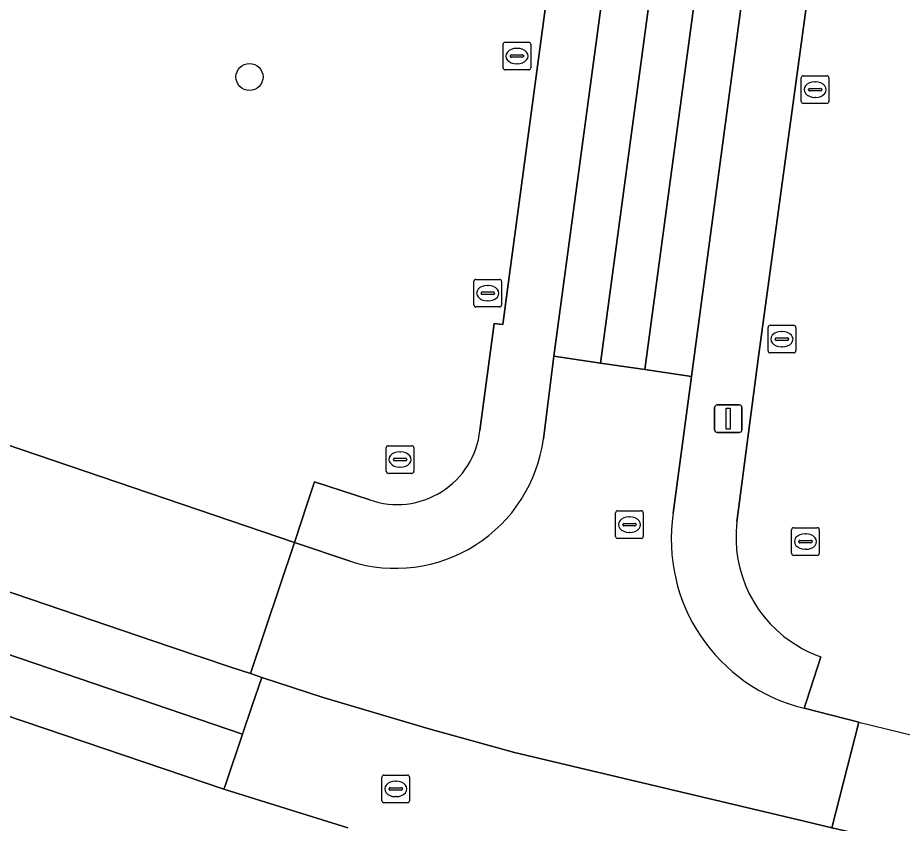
# Model space of a CAD drawing. Extents: x 161258 to 161838, y 380833 to 381727.
# Drawn here: x 161379.43 to 161411.42, y 381667.49 to 381696.63 of the extents above; entities that cross this region are included whole.
import ezdxf

# ---------------------------------------------------------------- set-up
doc = ezdxf.new("R2010")
doc.units = 0
for name, color, linetype in [('IMGEO_Berm_groen', 7, 'Continuous'), ('IMGEO_Boom', 7, 'Continuous'), ('IMGEO_Brandkraan', 7, 'Continuous'), ('IMGEO_Groenvoorziening', 7, 'Continuous'), ('IMGEO_Kolk', 7, 'Continuous'), ('IMGEO_Lichtmast', 7, 'Continuous'), ('IMGEO_Parkeervlak_halfverhard', 7, 'Continuous'), ('IMGEO_Rijbaan_lokaal_gesloten', 7, 'Continuous'), ('IMGEO_Rijbaan_lokaal_open', 7, 'Continuous'), ('IMGEO_Rioolput', 7, 'Continuous'), ('IMGEO_Voetpad_open', 7, 'Continuous')]:
    doc.layers.add(name, color=color, linetype=linetype)

msp = doc.modelspace()

# ---------------------------------------------------------------- linework, layer by layer
at = {"layer": 'IMGEO_Berm_groen'}
for points in [[(161302.011, 381707.375), (161306.736, 381705.782), (161314.334, 381703.238), (161374.865, 381682.606), (161389.444, 381677.652), (161389.915, 381679.08), (161390.167, 381679.844), (161391.65, 381679.357), (161392.163, 381679.188)], [(161412.782, 381706.187), (161411.419, 381706.368), (161410.176, 381697.093), (161407.987, 381697.364), (161406.223, 381684.377), (161405.44, 381678.388)], [(161396.148, 381681.7), (161396.667, 381685.571), (161396.979, 381685.53), (161397.187, 381687.078), (161399.097, 381701.337)], [(161408.479, 381673.512), (161407.973, 381671.943), (161407.873, 381671.648), (161409.853, 381671.143)]]:
    msp.add_lwpolyline(points, dxfattribs=at)
for centre, radius, start, end in [((161393.159, 381682.025), 3.006, 250.6516, 353.8001), ((161409.98, 381677.833), 4.574, 173.0247, 240.0851), ((161410.022, 381677.925), 4.675, 240.2063, 250.7288), ((161504.204, 382061.363), 401.465, 256.40739, 258.72554)]:
    msp.add_arc(centre, radius, start, end, dxfattribs=at)
at = {"layer": 'IMGEO_Boom'}
msp.add_circle((161387.816, 381694.487), 0.489, dxfattribs=at)
at = {"layer": 'IMGEO_Brandkraan'}
for p, q in [((161392.679, 381669.232), (161393.531, 381669.232)), ((161392.604, 381668.306), (161392.604, 381669.158)), ((161393.092, 381669.012), (161393.117, 381669.012)), ((161393.605, 381669.158), (161393.605, 381668.306)), ((161392.863, 381668.726), (161392.863, 381668.738)), ((161393.301, 381668.689), (161392.903, 381668.689)), ((161392.906, 381668.775), (161393.304, 381668.775)), ((161393.347, 381668.738), (161393.347, 381668.726)), ((161393.115, 381668.452), (161393.09, 381668.452)), ((161393.531, 381668.232), (161392.679, 381668.232))]:
    msp.add_line(p, q, dxfattribs=at)
for points in [[(161392.679, 381669.232), (161393.531, 381669.232)], [(161392.604, 381668.306), (161392.604, 381669.158)], [(161393.605, 381669.158), (161393.605, 381668.306)], [(161393.531, 381668.232), (161392.679, 381668.232)]]:
    msp.add_lwpolyline(points, dxfattribs=at)
for centre, radius, start, end in [((161392.681, 381669.156), 0.0765, 91.552, 178.448), ((161392.681, 381669.156), 0.0765, 91.552, 178.448), ((161393.529, 381669.156), 0.0765, 1.552, 88.448), ((161393.529, 381669.156), 0.0765, 1.552, 88.448), ((161392.903, 381668.735), 0.0403, 85.8775, 175.7526), ((161392.9, 381668.725), 0.0366, 178.938, 274.7102), ((161393.304, 381668.732), 0.043, 264.8664, 352.4533), ((161393.308, 381668.737), 0.0386, 1.7309, 96.639), ((161392.681, 381668.308), 0.0765, 181.552, 268.448), ((161392.681, 381668.308), 0.0765, 181.552, 268.448), ((161393.529, 381668.308), 0.0765, 271.552, 358.448), ((161393.529, 381668.308), 0.0765, 271.552, 358.448)]:
    msp.add_arc(centre, radius, start, end, dxfattribs=at)
for centre, major_axis, ratio, start_param, end_param in [((161393.091, 381668.732), (-0.387, 0.002), 0.722429, 4.712389, 7.853982), ((161393.116, 381668.732), (-0.39, 0.002), 0.717154, 1.570796, 4.712389)]:
    msp.add_ellipse(centre, major_axis=major_axis, ratio=ratio, start_param=start_param, end_param=end_param, dxfattribs=at)
at = {"layer": 'IMGEO_Groenvoorziening'}
msp.add_lwpolyline([(161391.37, 381667.33), (161386.886, 381668.72), (161334.877, 381686.353), (161332.875, 381684.207), (161332.497, 381684.358), (161308.899, 381657.34), (161323.248, 381645.463), (161342.599, 381633.765), (161351.063, 381627.808), (161358.392, 381621.525), (161365.093, 381614.244), (161367.696, 381609.218), (161369.804, 381602.566), (161370.364, 381589.068), (161368.045, 381579.46), (161365.828, 381572.142), (161359.235, 381542.5), (161358.088, 381525.588)], dxfattribs=at)
at = {"layer": 'IMGEO_Kolk'}
for p, q in [((161396.987, 381694.816), (161396.987, 381695.668)), ((161397.062, 381695.742), (161397.914, 381695.742)), ((161397.475, 381695.522), (161397.5, 381695.522)), ((161397.988, 381695.668), (161397.988, 381694.816)), ((161397.246, 381695.236), (161397.246, 381695.248)), ((161397.684, 381695.199), (161397.286, 381695.199)), ((161397.289, 381695.285), (161397.687, 381695.285)), ((161397.73, 381695.248), (161397.73, 381695.236)), ((161397.498, 381694.962), (161397.473, 381694.962)), ((161397.914, 381694.742), (161397.062, 381694.742)), ((161407.842, 381694.527), (161408.694, 381694.527)), ((161407.767, 381693.601), (161407.767, 381694.453)), ((161408.255, 381694.307), (161408.28, 381694.307)), ((161408.768, 381694.453), (161408.768, 381693.601)), ((161408.026, 381694.021), (161408.026, 381694.033)), ((161408.464, 381693.984), (161408.066, 381693.984)), ((161408.069, 381694.07), (161408.467, 381694.07)), ((161408.51, 381694.033), (161408.51, 381694.021)), ((161408.694, 381693.527), (161407.842, 381693.527)), ((161408.278, 381693.747), (161408.253, 381693.747)), ((161396.005, 381687.165), (161396.857, 381687.165)), ((161395.93, 381686.239), (161395.93, 381687.091)), ((161396.418, 381686.945), (161396.443, 381686.945)), ((161396.931, 381687.091), (161396.931, 381686.239)), ((161396.189, 381686.659), (161396.189, 381686.671)), ((161396.627, 381686.622), (161396.229, 381686.622)), ((161396.232, 381686.708), (161396.63, 381686.708)), ((161396.673, 381686.671), (161396.673, 381686.659)), ((161396.441, 381686.385), (161396.416, 381686.385)), ((161396.857, 381686.165), (161396.005, 381686.165)), ((161406.567, 381684.576), (161406.567, 381685.428)), ((161406.642, 381685.502), (161407.494, 381685.502)), ((161407.055, 381685.282), (161407.08, 381685.282)), ((161407.568, 381685.428), (161407.568, 381684.576)), ((161406.826, 381684.996), (161406.826, 381685.008)), ((161407.264, 381684.959), (161406.866, 381684.959)), ((161406.869, 381685.045), (161407.267, 381685.045)), ((161407.31, 381685.008), (161407.31, 381684.996)), ((161407.078, 381684.722), (161407.053, 381684.722)), ((161407.494, 381684.502), (161406.642, 381684.502))]:
    msp.add_line(p, q, dxfattribs=at)
for points in [[(161396.987, 381694.816), (161396.987, 381695.668)], [(161397.062, 381695.742), (161397.914, 381695.742)], [(161397.988, 381695.668), (161397.988, 381694.816)], [(161397.914, 381694.742), (161397.062, 381694.742)], [(161407.842, 381694.527), (161408.694, 381694.527)], [(161407.767, 381693.601), (161407.767, 381694.453)], [(161408.768, 381694.453), (161408.768, 381693.601)], [(161408.694, 381693.527), (161407.842, 381693.527)], [(161396.005, 381687.165), (161396.857, 381687.165)], [(161395.93, 381686.239), (161395.93, 381687.091)], [(161396.931, 381687.091), (161396.931, 381686.239)], [(161396.857, 381686.165), (161396.005, 381686.165)], [(161406.567, 381684.576), (161406.567, 381685.428)], [(161406.642, 381685.502), (161407.494, 381685.502)], [(161407.568, 381685.428), (161407.568, 381684.576)], [(161407.494, 381684.502), (161406.642, 381684.502)]]:
    msp.add_lwpolyline(points, dxfattribs=at)
for centre, radius, start, end in [((161397.064, 381695.666), 0.0765, 91.552, 178.448), ((161397.064, 381695.666), 0.0765, 91.552, 178.448), ((161397.912, 381695.666), 0.0765, 1.552, 88.448), ((161397.912, 381695.666), 0.0765, 1.552, 88.448), ((161397.286, 381695.245), 0.0403, 85.8775, 175.7526), ((161397.283, 381695.235), 0.0366, 178.938, 274.7102), ((161397.687, 381695.242), 0.043, 264.8664, 352.4533), ((161397.691, 381695.247), 0.0386, 1.7309, 96.639), ((161397.064, 381694.818), 0.0765, 181.552, 268.448), ((161397.064, 381694.818), 0.0765, 181.552, 268.448), ((161397.912, 381694.818), 0.0765, 271.552, 358.448), ((161397.912, 381694.818), 0.0765, 271.552, 358.448), ((161407.844, 381694.451), 0.0765, 91.552, 178.448), ((161407.844, 381694.451), 0.0765, 91.552, 178.448), ((161408.692, 381694.451), 0.0765, 1.552, 88.448), ((161408.692, 381694.451), 0.0765, 1.552, 88.448), ((161408.066, 381694.03), 0.0403, 85.8775, 175.7526), ((161408.063, 381694.02), 0.0366, 178.938, 274.7102), ((161408.467, 381694.027), 0.043, 264.8664, 352.4533), ((161408.471, 381694.032), 0.0386, 1.7309, 96.639), ((161407.844, 381693.603), 0.0765, 181.552, 268.448), ((161407.844, 381693.603), 0.0765, 181.552, 268.448), ((161408.692, 381693.603), 0.0765, 271.552, 358.448), ((161408.692, 381693.603), 0.0765, 271.552, 358.448), ((161396.007, 381687.089), 0.0765, 91.552, 178.448), ((161396.007, 381687.089), 0.0765, 91.552, 178.448), ((161396.855, 381687.089), 0.0765, 1.552, 88.448), ((161396.855, 381687.089), 0.0765, 1.552, 88.448), ((161396.229, 381686.668), 0.0403, 85.8775, 175.7526), ((161396.226, 381686.658), 0.0366, 178.938, 274.7102), ((161396.63, 381686.665), 0.043, 264.8664, 352.4533), ((161396.634, 381686.67), 0.0386, 1.7309, 96.639), ((161396.007, 381686.241), 0.0765, 181.552, 268.448), ((161396.007, 381686.241), 0.0765, 181.552, 268.448), ((161396.855, 381686.241), 0.0765, 271.552, 358.448), ((161396.855, 381686.241), 0.0765, 271.552, 358.448), ((161406.644, 381685.426), 0.0765, 91.552, 178.448), ((161406.644, 381685.426), 0.0765, 91.552, 178.448), ((161407.492, 381685.426), 0.0765, 1.552, 88.448), ((161407.492, 381685.426), 0.0765, 1.552, 88.448), ((161406.866, 381685.005), 0.0403, 85.8775, 175.7526), ((161406.863, 381684.995), 0.0366, 178.938, 274.7102), ((161407.267, 381685.002), 0.043, 264.8664, 352.4533), ((161407.271, 381685.007), 0.0386, 1.7309, 96.639), ((161406.644, 381684.578), 0.0765, 181.552, 268.448), ((161406.644, 381684.578), 0.0765, 181.552, 268.448), ((161407.492, 381684.578), 0.0765, 271.552, 358.448), ((161407.492, 381684.578), 0.0765, 271.552, 358.448)]:
    msp.add_arc(centre, radius, start, end, dxfattribs=at)
for centre, major_axis, ratio, start_param, end_param in [((161397.474, 381695.242), (-0.387, 0.002), 0.722429, 4.712389, 7.853982), ((161397.499, 381695.242), (-0.39, 0.002), 0.717154, 1.570796, 4.712389), ((161408.254, 381694.027), (-0.387, 0.002), 0.722429, 4.712389, 7.853982), ((161408.279, 381694.027), (-0.39, 0.002), 0.717154, 1.570796, 4.712389), ((161396.417, 381686.665), (-0.387, 0.002), 0.722429, 4.712389, 7.853982), ((161396.442, 381686.665), (-0.39, 0.002), 0.717154, 1.570796, 4.712389), ((161407.054, 381685.002), (-0.387, 0.002), 0.722429, 4.712389, 7.853982), ((161407.079, 381685.002), (-0.39, 0.002), 0.717154, 1.570796, 4.712389)]:
    msp.add_ellipse(centre, major_axis=major_axis, ratio=ratio, start_param=start_param, end_param=end_param, dxfattribs=at)
at = {"layer": 'IMGEO_Lichtmast'}
for p, q in [((161404.631, 381681.725), (161404.631, 381682.525)), ((161404.631, 381682.525), (161404.631, 381681.725)), ((161404.731, 381682.625), (161405.521, 381682.625)), ((161405.521, 381682.625), (161404.731, 381682.625)), ((161405.621, 381682.525), (161405.621, 381681.725)), ((161405.621, 381681.725), (161405.621, 381682.525)), ((161405.521, 381681.625), (161404.731, 381681.625)), ((161404.731, 381681.625), (161405.521, 381681.625))]:
    msp.add_line(p, q, dxfattribs=at)
msp.add_lwpolyline([(161405.051, 381682.5), (161405.201, 381682.5), (161405.201, 381681.75), (161405.051, 381681.75), (161405.051, 381682.5)], dxfattribs=at)
for centre, start, end in [((161404.731, 381682.525), 90, 180), ((161404.731, 381682.525), 90, 180), ((161405.521, 381682.525), 0, 90), ((161405.521, 381682.525), 360, 90), ((161404.731, 381681.725), 180, 270), ((161404.731, 381681.725), 180, 270), ((161405.521, 381681.725), 270, 0), ((161405.521, 381681.725), 270, 0)]:
    msp.add_arc(centre, 0.1, start, end, dxfattribs=at)
at = {"layer": 'IMGEO_Parkeervlak_halfverhard'}
msp.add_lwpolyline([(161297.963, 381701.183), (161306.347, 381698.37), (161373.055, 381675.655), (161387.563, 381670.711), (161387.916, 381671.748), (161388.263, 381672.768), (161387.854, 381672.902), (161387.182, 381673.123), (161384.929, 381673.889), (161373.728, 381677.698), (161306.917, 381700.444), (161298.406, 381703.319)], dxfattribs=at)
at = {"layer": 'IMGEO_Rijbaan_lokaal_gesloten'}
for points in [[(161401.949, 381707.628), (161398.823, 381684.386), (161400.512, 381684.138), (161403.64, 381707.403), (161402.163, 381707.599)], [(161406.924, 381706.966), (161405.243, 381707.189), (161402.109, 381683.904), (161403.803, 381683.655)]]:
    msp.add_lwpolyline(points, close=True, dxfattribs=at)
at = {"layer": 'IMGEO_Rijbaan_lokaal_open'}
for points in [[(161298.406, 381703.319), (161306.917, 381700.444), (161373.728, 381677.698), (161384.929, 381673.889), (161387.182, 381673.123), (161387.854, 381672.902), (161389.444, 381677.652), (161374.865, 381682.606), (161314.334, 381703.238), (161306.736, 381705.782), (161302.011, 381707.375)], [(161403.139, 381678.703), (161403.803, 381683.655), (161402.109, 381683.904), (161400.512, 381684.138), (161398.823, 381684.386), (161398.443, 381681.395)], [(161391.451, 381676.967), (161389.444, 381677.652), (161387.854, 381672.902), (161388.263, 381672.768), (161390.477, 381672.041), (161394.352, 381670.897), (161397.402, 381670.053), (161407.867, 381667.561), (161408.872, 381667.329), (161409.853, 381671.143), (161407.873, 381671.648)], [(161409.853, 381671.143), (161408.872, 381667.329), (161410.252, 381667.011), (161414.539, 381666.017)]]:
    msp.add_lwpolyline(points, dxfattribs=at)
msp.add_lwpolyline([(161405.243, 381707.189), (161403.64, 381707.403), (161400.512, 381684.138), (161402.109, 381683.904)], close=True, dxfattribs=at)
for centre, radius, start, end in [((161393.091, 381682.112), 5.4, 252.3203, 352.3715), ((161409.354, 381677.758), 6.286, 171.3499, 256.3744), ((161504.204, 382061.363), 401.465, 256.40739, 258.72554)]:
    msp.add_arc(centre, radius, start, end, dxfattribs=at)
at = {"layer": 'IMGEO_Rioolput'}
for p, q in [((161392.758, 381680.222), (161392.758, 381681.074)), ((161392.833, 381681.148), (161393.685, 381681.148)), ((161393.759, 381681.074), (161393.759, 381680.222)), ((161393.246, 381680.928), (161393.271, 381680.928)), ((161393.017, 381680.642), (161393.017, 381680.654)), ((161393.455, 381680.605), (161393.057, 381680.605)), ((161393.06, 381680.691), (161393.458, 381680.691)), ((161393.501, 381680.654), (161393.501, 381680.642)), ((161393.685, 381680.148), (161392.833, 381680.148)), ((161393.269, 381680.368), (161393.244, 381680.368)), ((161401.055, 381677.867), (161401.055, 381678.719)), ((161401.13, 381678.793), (161401.982, 381678.793)), ((161401.543, 381678.573), (161401.568, 381678.573)), ((161402.056, 381678.719), (161402.056, 381677.867)), ((161401.314, 381678.287), (161401.314, 381678.299)), ((161401.752, 381678.25), (161401.354, 381678.25)), ((161401.357, 381678.336), (161401.755, 381678.336)), ((161401.798, 381678.299), (161401.798, 381678.287)), ((161407.494, 381678.181), (161408.346, 381678.181)), ((161401.566, 381678.013), (161401.541, 381678.013)), ((161407.419, 381677.255), (161407.419, 381678.107)), ((161407.907, 381677.961), (161407.932, 381677.961)), ((161408.42, 381678.107), (161408.42, 381677.255)), ((161401.982, 381677.793), (161401.13, 381677.793)), ((161407.678, 381677.675), (161407.678, 381677.687)), ((161408.116, 381677.638), (161407.718, 381677.638)), ((161407.721, 381677.724), (161408.119, 381677.724)), ((161408.162, 381677.687), (161408.162, 381677.675)), ((161407.93, 381677.401), (161407.905, 381677.401)), ((161408.346, 381677.181), (161407.494, 381677.181))]:
    msp.add_line(p, q, dxfattribs=at)
for points in [[(161392.758, 381680.222), (161392.758, 381681.074)], [(161392.833, 381681.148), (161393.685, 381681.148)], [(161393.759, 381681.074), (161393.759, 381680.222)], [(161393.685, 381680.148), (161392.833, 381680.148)], [(161401.055, 381677.867), (161401.055, 381678.719)], [(161401.13, 381678.793), (161401.982, 381678.793)], [(161402.056, 381678.719), (161402.056, 381677.867)], [(161407.494, 381678.181), (161408.346, 381678.181)], [(161407.419, 381677.255), (161407.419, 381678.107)], [(161408.42, 381678.107), (161408.42, 381677.255)], [(161401.982, 381677.793), (161401.13, 381677.793)], [(161408.346, 381677.181), (161407.494, 381677.181)]]:
    msp.add_lwpolyline(points, dxfattribs=at)
for centre, radius, start, end in [((161392.835, 381681.072), 0.0765, 91.552, 178.448), ((161392.835, 381681.072), 0.0765, 91.552, 178.448), ((161393.683, 381681.072), 0.0765, 1.552, 88.448), ((161393.683, 381681.072), 0.0765, 1.552, 88.448), ((161393.057, 381680.651), 0.0403, 85.8775, 175.7526), ((161393.054, 381680.641), 0.0366, 178.938, 274.7102), ((161393.458, 381680.648), 0.043, 264.8664, 352.4533), ((161393.462, 381680.653), 0.0386, 1.7309, 96.639), ((161392.835, 381680.224), 0.0765, 181.552, 268.448), ((161392.835, 381680.224), 0.0765, 181.552, 268.448), ((161393.683, 381680.224), 0.0765, 271.552, 358.448), ((161393.683, 381680.224), 0.0765, 271.552, 358.448), ((161401.132, 381678.717), 0.0765, 91.552, 178.448), ((161401.132, 381678.717), 0.0765, 91.552, 178.448), ((161401.98, 381678.717), 0.0765, 1.552, 88.448), ((161401.98, 381678.717), 0.0765, 1.552, 88.448), ((161401.354, 381678.296), 0.0403, 85.8775, 175.7526), ((161401.351, 381678.286), 0.0366, 178.938, 274.7102), ((161401.755, 381678.293), 0.043, 264.8664, 352.4533), ((161401.759, 381678.298), 0.0386, 1.7309, 96.639), ((161407.496, 381678.105), 0.0765, 91.552, 178.448), ((161407.496, 381678.105), 0.0765, 91.552, 178.448), ((161408.344, 381678.105), 0.0765, 1.552, 88.448), ((161408.344, 381678.105), 0.0765, 1.552, 88.448), ((161401.132, 381677.869), 0.0765, 181.552, 268.448), ((161401.132, 381677.869), 0.0765, 181.552, 268.448), ((161401.98, 381677.869), 0.0765, 271.552, 358.448), ((161401.98, 381677.869), 0.0765, 271.552, 358.448), ((161407.718, 381677.684), 0.0403, 85.8775, 175.7526), ((161407.715, 381677.674), 0.0366, 178.938, 274.7102), ((161408.119, 381677.681), 0.043, 264.8664, 352.4533), ((161408.123, 381677.686), 0.0386, 1.7309, 96.639), ((161407.496, 381677.257), 0.0765, 181.552, 268.448), ((161407.496, 381677.257), 0.0765, 181.552, 268.448), ((161408.344, 381677.257), 0.0765, 271.552, 358.448), ((161408.344, 381677.257), 0.0765, 271.552, 358.448)]:
    msp.add_arc(centre, radius, start, end, dxfattribs=at)
for centre, major_axis, ratio, start_param, end_param in [((161393.245, 381680.648), (-0.387, 0.002), 0.722429, 4.712389, 7.853982), ((161393.27, 381680.648), (-0.39, 0.002), 0.717154, 1.570796, 4.712389), ((161401.542, 381678.293), (-0.387, 0.002), 0.722429, 4.712389, 7.853982), ((161401.567, 381678.293), (-0.39, 0.002), 0.717154, 1.570796, 4.712389), ((161407.906, 381677.681), (-0.387, 0.002), 0.722429, 4.712389, 7.853982), ((161407.931, 381677.681), (-0.39, 0.002), 0.717154, 1.570796, 4.712389)]:
    msp.add_ellipse(centre, major_axis=major_axis, ratio=ratio, start_param=start_param, end_param=end_param, dxfattribs=at)
at = {"layer": 'IMGEO_Voetpad_open'}
for points in [[(161401.949, 381707.628), (161399.976, 381707.9), (161399.097, 381701.337), (161397.187, 381687.078), (161396.979, 381685.53), (161396.667, 381685.571), (161396.148, 381681.7)], [(161398.443, 381681.395), (161398.823, 381684.386), (161401.949, 381707.628)], [(161406.924, 381706.966), (161403.803, 381683.655), (161403.139, 381678.703)], [(161405.44, 381678.388), (161406.223, 381684.377), (161407.987, 381697.364), (161410.176, 381697.093), (161411.419, 381706.368), (161406.924, 381706.966)], [(161297.687, 381699.047), (161305.615, 381696.385), (161331.864, 381687.437), (161334.877, 381686.353), (161386.886, 381668.72), (161386.954, 381668.921), (161387.563, 381670.711), (161373.055, 381675.655), (161306.347, 381698.37)], [(161392.163, 381679.188), (161391.65, 381679.357), (161390.167, 381679.844), (161389.915, 381679.08), (161389.444, 381677.652), (161391.451, 381676.967)], [(161407.873, 381671.648), (161407.973, 381671.943), (161408.479, 381673.512)], [(161409.753, 381664.915), (161409.976, 381665.854), (161410.252, 381667.011), (161408.872, 381667.329), (161407.867, 381667.561), (161397.402, 381670.053), (161394.352, 381670.897), (161390.477, 381672.041), (161388.263, 381672.768), (161387.916, 381671.748), (161387.563, 381670.711), (161386.954, 381668.921), (161386.886, 381668.72), (161391.37, 381667.33)]]:
    msp.add_lwpolyline(points, dxfattribs=at)
for centre, radius, start, end in [((161393.159, 381682.025), 3.006, 250.6516, 353.8001), ((161393.091, 381682.112), 5.4, 252.3203, 352.3715), ((161409.354, 381677.758), 6.286, 171.3499, 256.3744), ((161409.98, 381677.833), 4.574, 173.0247, 240.0851), ((161410.022, 381677.925), 4.675, 240.2063, 250.7288)]:
    msp.add_arc(centre, radius, start, end, dxfattribs=at)

doc.saveas('drawing.dxf')
